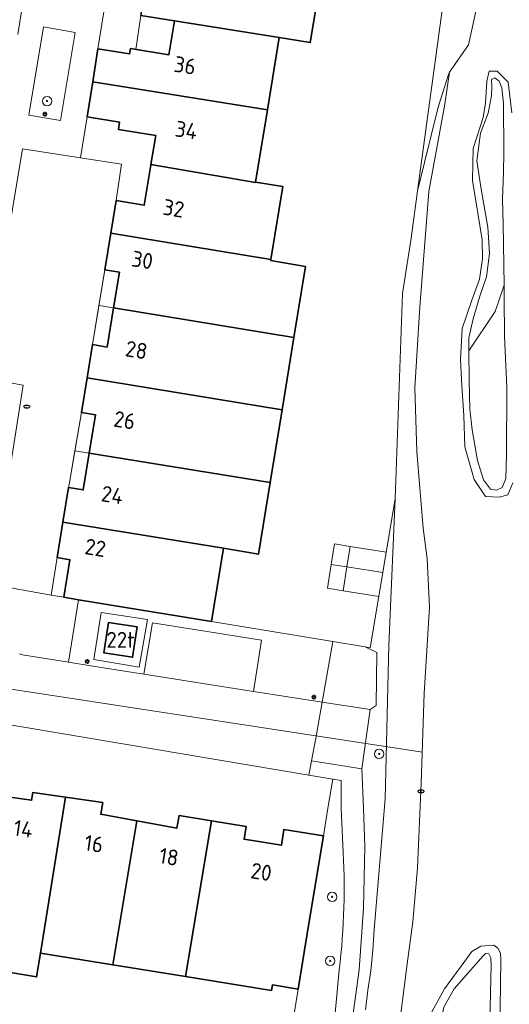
# Model space of a CAD drawing. Header units: metres. Extents: x 152610 to 160096, y 456114 to 462495.
# Tile 605 of 656: x 158622 to 158664, y 460733 to 460817. Entities that reach past the tile are written whole.
import ezdxf
from ezdxf.enums import TextEntityAlignment as Align

# ---------------------------------------------------------------- set-up
doc = ezdxf.new("R2010")
doc.units = ezdxf.units.M
doc.header["$LTSCALE"] = 0.5
doc.layers.get('0').update_dxf_attribs({"linetype": 'CONTINUOUS'})
for name, color, linetype, lineweight in [('B-PV-GK-BESCHOEIING-G', 251, 'GK-BESCHOEIING-SO', 18), ('B-PV-GR-BEPLANTING_CULTUUR_BOSPLANTSOEN-GV', 251, 'CONTINUOUS', 18), ('B-PV-GR-BEPLANTING_CULTUUR_HEESTERS-GV', 251, 'CONTINUOUS', 18), ('B-PV-GR-BOOM-S', 251, 'CONTINUOUS', 25), ('B-PV-GW-TALUD_KRUIN-G', 251, 'CONTINUOUS', 18), ('B-PV-IE-MEUBILAIR-S', 251, 'CONTINUOUS', 25), ('B-PV-KW-KUNSTWERK_DUIKER-G', 251, 'CONTINUOUS', 18), ('B-PV-OG-BEBOUWING-GV', 6, 'CONTINUOUS', 35), ('B-PV-OG-BEBOUWING-T18', 1, 'CONTINUOUS', 18), ('B-PV-OG-BEBOUWING_OVERBOUWING-GV', 251, 'CONTINUOUS', 18), ('B-PV-OG-BEBOUWING_SCHUUR-GV', 251, 'CONTINUOUS', 18), ('B-PV-OG-TERREIN_BEGROEID-GV', 251, 'CONTINUOUS', 18), ('B-PV-OG-TERREIN_OEVER-GV', 251, 'CONTINUOUS', 18), ('B-PV-OG-WATER_SLOOT-GV', 251, 'CONTINUOUS', 18), ('B-PV-VH-HALFVERHARDING_GRAVEL-GV', 251, 'CONTINUOUS', 18), ('B-PV-VH-OPENVERHARDING_BETONSTRAATSTEEN-GV', 251, 'CONTINUOUS', 18), ('B-PV-VH-OPENVERHARDING_STRAATBAKSTEEN-GV', 251, 'CONTINUOUS', 18), ('B-PV-VH-OPENVERHARDING_TEGEL-GV', 251, 'CONTINUOUS', 18)]:
    doc.layers.add(name, color=color, linetype=linetype, lineweight=lineweight)
doc.styles.add('NLCS-ISO', font='NLCS-ISO.ttf')
doc.styles.add('NLCS-ISO-M750-T18', font='NLCS-ISO.ttf', dxfattribs={"height": 1.35})
doc.linetypes.add('GK-BESCHOEIING-SO', pattern='A,18,-3,[1,NLCS.SHX,S=0.6,R=0,X=0,Y=0],-3', length=24)

# ---------------------------------------------------------------- blocks, each defined once
blk = doc.blocks.new('SIE-MEUBILAIR_PAAL_LICHTMAST-SO')
for points in [[(-0.62, 0), (-1, 0)], [(-0.71, 0.71), (-0.44, 0.44)], [(0, 1), (0, 0.62)], [(0.44, 0.44), (0.71, 0.71)], [(1, 0), (0.62, 0)], [(-0.71, -0.71), (-0.44, -0.44)], [(0, -0.62), (0, -1)], [(0.44, -0.44), (0.71, -0.71)]]:
    blk.add_lwpolyline(points)
blk.add_circle((0, 0), 0.5)
blk = doc.blocks.new('SIE-MEUBILAIR_PUT_RIOOLPUT-SO')
blk.add_ellipse((0, 0), major_axis=(1.25, 0), ratio=0.54)
at = {"style": 'NLCS-ISO'}
blk.add_text('ri', height=0.75, dxfattribs=at).set_placement((-0.04, 0.07), align=Align.MIDDLE_CENTER)
blk = doc.blocks.new('SGR-BOOM_GBKN-SO')
at = {"linetype": 'ByBlock', "lineweight": 18}
h = blk.add_hatch(color=0, dxfattribs=at)
h.dxf.hatch_style = 1
edge = h.paths.add_edge_path()
edge.add_arc((0, 0), 0.25, 0, 360)
at = {"color": 0, "linetype": 'ByBlock', "lineweight": 18}
for radius in [2, 0.25]:
    blk.add_circle((0, 0), radius, dxfattribs=at)
at = {"color": 0, "linetype": 'ByBlock', "lineweight": 18, "style": 'NLCS-ISO'}
blk.add_attdef('SOORT', (2.5, 0), '', height=1.5, dxfattribs=at)

msp = doc.modelspace()

# ---------------------------------------------------------------- linework, layer by layer
at = {"layer": 'B-PV-GK-BESCHOEIING-G', "flags": 128}
msp.add_lwpolyline([(158660.574, 460840.433), (158660.688, 460840.182), (158661.267, 460838.898), (158661.944, 460837.217), (158662.182, 460836.328), (158662.542, 460834.404), (158662.754, 460832.895), (158662.605, 460830.251), (158662.226, 460827.161), (158661.902, 460821.35), (158661.084, 460817.154), (158660.575, 460814.837), (158658.972, 460812.504), (158658.553, 460809.796), (158657.206, 460802.376), (158656.45, 460792.575), (158656.026, 460785.699), (158656.193, 460780.298), (158656.735, 460773.796), (158657.079, 460771.164), (158657.258, 460767.061), (158656.817, 460759.74), (158656.571, 460752.129), (158656.245, 460744.944), (158655.846, 460740.353), (158655.364, 460736.788), (158654.55, 460730.316), (158654.672, 460725.96), (158655.204, 460720.988), (158655.936, 460711.756), (158655.714, 460703.43), (158655.764, 460698.105), (158655.439, 460694.096), (158654.616, 460689.27), (158653.261, 460682.505), (158652.773, 460676.616), (158652.639, 460666.489), (158652.619, 460659.887), (158652.445, 460653.283), (158652.484, 460646.584), (158652.413, 460642.189), (158652.003, 460636.223), (158652.356, 460635.354), (158652.883, 460634.699), (158652.762, 460628.89), (158652.507, 460619.517), (158652.33, 460613.437), (158651.804, 460607.276), (158651.029, 460597.552), (158650.936, 460590.233), (158651.469, 460585.202), (158652.954, 460576.285), (158653.46, 460572.455), (158654.008, 460568.276), (158654.484, 460562.935), (158654.649, 460557.902), (158654.699, 460552.674), (158654.796, 460546.15), (158654.797, 460542.568), (158653.954, 460527.829), (158653.969, 460525.235), (158653.924, 460522.989), (158653.627, 460520.818), (158650.948, 460508.837), (158650.147, 460503.547), (158650.094, 460499.999), (158649.419, 460472.464), (158649.406, 460472.287), (158649.401, 460472.11), (158649.405, 460471.933), (158649.416, 460471.756), (158649.435, 460471.58), (158649.462, 460471.405), (158649.497, 460471.232), (158649.54, 460471.06), (158649.59, 460470.89), (158649.648, 460470.723), (158649.714, 460470.558), (158649.787, 460470.397), (158649.867, 460470.239), (158649.954, 460470.085), (158650.048, 460469.934), (158650.149, 460469.789), (158650.256, 460469.648), (158650.37, 460469.512), (158650.489, 460469.381), (158650.497, 460469.373), (158655.497, 460461.905), (158655.589, 460461.759), (158655.688, 460461.618), (158655.793, 460461.481), (158655.905, 460461.349), (158656.022, 460461.223), (158656.146, 460461.102), (158656.274, 460460.987), (158656.408, 460460.878), (158656.547, 460460.776), (158656.69, 460460.68), (158656.838, 460460.59), (158656.99, 460460.508), (158657.145, 460460.433), (158657.304, 460460.365), (158657.465, 460460.304), (158657.63, 460460.252), (158657.796, 460460.206), (158657.965, 460460.169), (158658.135, 460460.139), (158660.313, 460459.975), (158660.443, 460459.953), (158660.575, 460459.939), (158660.707, 460459.932), (158660.839, 460459.934), (158660.971, 460459.944), (158661.101, 460459.962), (158661.231, 460459.987), (158661.359, 460460.021), (158661.484, 460460.062), (158661.607, 460460.11), (158661.727, 460460.166), (158661.843, 460460.229), (158661.955, 460460.299), (158662.063, 460460.376), (158662.166, 460460.459), (158662.263, 460460.548), (158662.355, 460460.643), (158662.441, 460460.743), (158662.521, 460460.848), (158662.595, 460460.958), (158662.637, 460461.029), (158662.999, 460463.069), (158663.018, 460463.25), (158663.029, 460463.432), (158663.032, 460463.613), (158663.027, 460463.795), (158663.014, 460463.977), (158662.993, 460464.157), (158662.964, 460464.337), (158662.927, 460464.515), (158662.883, 460464.692), (158662.831, 460464.866), (158662.771, 460465.038), (158662.703, 460465.207), (158662.629, 460465.373), (158662.547, 460465.535), (158662.458, 460465.694), (158662.454, 460465.7), (158660.53, 460467.699), (158660.45, 460467.764), (158660.331, 460467.869), (158660.217, 460467.98), (158660.11, 460468.096), (158660.008, 460468.218), (158659.912, 460468.345), (158659.823, 460468.476), (158659.741, 460468.612), (158659.666, 460468.751), (158659.598, 460468.895), (158659.537, 460469.041), (158659.483, 460469.191), (158659.438, 460469.342), (158659.4, 460469.496), (158659.369, 460469.652), (158659.347, 460469.809), (158659.332, 460469.967), (158659.326, 460470.126), (158659.328, 460470.284), (158659.337, 460470.443), (158659.355, 460470.6), (158659.38, 460470.757), (158660.159, 460480.059), (158660.465, 460485.726), (158660.52, 460491.4), (158659.972, 460499.999), (158659.78, 460500.68), (158659.241, 460503.669), (158658.477, 460506.528), (158658.164, 460509.867), (158658.263, 460512.83), (158658.588, 460516.801), (158658.65, 460519.531), (158658.575, 460522.28), (158658.269, 460524.989), (158658.221, 460526.615), (158658.441, 460528.765), (158658.518, 460532.019), (158658.571, 460532.948), (158659.061, 460535.197), (158658.856, 460537.248), (158658.232, 460538.67)], dxfattribs=at)
at = {"layer": 'B-PV-GR-BEPLANTING_CULTUUR_BOSPLANTSOEN-GV', "flags": 128}
for points in [[(158662.698, 460831.908), (158659.363, 460832.756), (158657.258, 460819.767), (158658.58, 460819.667), (158656.252, 460802.449), (158657.992, 460809.536), (158658.871, 460812.331), (158658.972, 460812.504), (158660.575, 460814.837), (158661.084, 460817.154), (158661.902, 460821.35), (158662.226, 460827.161), (158662.605, 460830.251)], [(158663.177, 460811.751), (158662.807, 460812.049), (158662.537, 460811.883), (158662.54, 460811.273), (158662.525, 460810.508), (158662.244, 460809.035), (158661.605, 460807.327), (158661.29, 460804.992), (158661.643, 460802.574), (158662.223, 460799.344), (158662.362, 460797.128), (158662.112, 460795.142), (158661.541, 460793.484), (158660.971, 460791.563), (158660.594, 460789.944), (158660.609, 460788.839), (158662.834, 460792.194), (158663.598, 460794.419), (158663.519, 460799.623), (158663.468, 460801.733), (158663.541, 460804.009), (158663.57, 460805.703), (158663.555, 460809.865), (158663.402, 460811.172)], [(158663.613, 460793.38), (158663.598, 460794.419), (158662.834, 460792.194), (158660.609, 460788.839), (158660.644, 460786.343), (158660.697, 460783.904), (158660.881, 460782.143), (158661.342, 460779.532), (158661.845, 460777.889), (158662.45, 460777.099), (158662.954, 460777.005), (158663.417, 460777.231), (158663.732, 460778.007), (158663.798, 460780.021), (158663.822, 460785.762), (158663.642, 460790.069)], [(158662.31, 460737.622), (158662.029, 460737.65), (158661.817, 460737.464), (158659.365, 460734.662), (158658.483, 460733.108), (158658.191, 460731.751), (158658.218, 460730.357), (158658.333, 460729.012), (158658.816, 460727.466), (158659.289, 460726.113), (158660.045, 460724.337), (158660.124, 460723.921), (158660.584, 460723.178), (158661.109, 460722.823), (158661.748, 460722.827), (158662.133, 460723.158), (158662.343, 460723.633), (158662.453, 460724.612), (158662.405, 460728.01), (158662.382, 460731.843), (158662.499, 460736.694), (158662.476, 460737.275)]]:
    msp.add_lwpolyline(points, close=True, dxfattribs=at)
msp.add_lwpolyline([(158648.566, 460724.906), (158649.6, 460736.267), (158649.678, 460736.928), (158649.748, 460737.59), (158649.811, 460738.252), (158649.865, 460738.915), (158649.911, 460739.579), (158649.95, 460740.244), (158649.98, 460740.908), (158650.002, 460741.573), (158650.017, 460742.239), (158650.023, 460742.904), (158650.021, 460743.569), (158650.012, 460744.235), (158649.994, 460744.9), (158649.968, 460745.565), (158649.935, 460746.225), (158649.764, 460750), (158649.782, 460752.352), (158649.051, 460752.467), (158648.646, 460750), (158648.26, 460747.656), (158647.038, 460740.215), (158646.119, 460734.62), (158644.383, 460724.017)], dxfattribs=at)
at = {"layer": 'B-PV-GR-BEPLANTING_CULTUUR_HEESTERS-GV', "flags": 128}
for points in [[(158627.204, 460815.89), (158624.522, 460816.354), (158623.258, 460808.864), (158625.94, 460808.4)], [(158627.49, 460767.709), (158626.632, 460762.406), (158628.701, 460762.074), (158633.031, 460761.376), (158633.76, 460765.732), (158643.016, 460764.262), (158642.333, 460759.913), (158648.154, 460759.017), (158648.17, 460759.015), (158649.073, 460764.154), (158638.776, 460765.866)], [(158628.792, 460762.627), (158629.403, 460766.631), (158633.323, 460766.029), (158632.632, 460761.963)], [(158651.818, 460763.698), (158649.073, 460764.154), (158648.17, 460759.015), (158652.228, 460758.39), (158652.74, 460758.714), (158652.799, 460763.226)]]:
    msp.add_lwpolyline(points, close=True, dxfattribs=at)
msp.add_lwpolyline([(158622.474, 460763.099), (158622.641, 460763.054), (158622.729, 460763.033), (158626.632, 460762.406), (158627.49, 460767.709), (158626.24, 460767.915), (158625.154, 460768.091), (158620.122, 460768.994)], dxfattribs=at)
at = {"layer": 'B-PV-GW-TALUD_KRUIN-G', "flags": 128}
msp.add_lwpolyline([(158658.972, 460812.504), (158658.871, 460812.331), (158657.992, 460809.536), (158656.252, 460802.449), (158655.714, 460798.419), (158654.987, 460793.72), (158654.347, 460776.281), (158653.807, 460763.851), (158653.516, 460750.78), (158652.578, 460739.697), (158652.452, 460737.934), (158652.296, 460736.173), (158652.045, 460734.528), (158651.822, 460732.879)], dxfattribs=at)
at = {"layer": 'B-PV-KW-KUNSTWERK_DUIKER-G', "flags": 128}
msp.add_lwpolyline([(158613.802, 460761.332), (158656.656, 460754.746)], dxfattribs=at)
at = {"layer": 'B-PV-OG-BEBOUWING-GV', "flags": 128}
for points in [[(158633.774, 460823.444), (158632.775, 460817.327), (158635.619, 460816.874), (158644.517, 460815.455), (158647.148, 460815.025), (158648.144, 460821.122), (158645.513, 460821.552), (158636.616, 460822.98)], [(158644.517, 460815.455), (158635.619, 460816.874), (158635.15, 460814.001), (158631.888, 460814.518), (158631.814, 460814.064), (158629.126, 460814.49), (158628.683, 460811.709), (158643.514, 460809.31)], [(158643.514, 460809.31), (158628.683, 460811.709), (158628.206, 460808.71), (158630.97, 460808.259), (158630.87, 460807.647), (158634.028, 460807.132), (158633.625, 460804.66), (158642.505, 460803.133), (158642.513, 460803.182)], [(158642.505, 460803.133), (158633.625, 460804.66), (158633.617, 460804.611), (158633.062, 460801.21), (158630.663, 460801.602), (158630.212, 460798.84), (158643.798, 460796.61), (158644.811, 460802.813), (158642.513, 460803.182)], [(158643.798, 460796.61), (158630.212, 460798.84), (158629.704, 460795.727), (158630.945, 460795.524), (158630.452, 460792.501), (158645.755, 460789.982), (158646.739, 460796.006), (158643.782, 460796.516)], [(158645.755, 460789.982), (158630.452, 460792.501), (158629.908, 460789.169), (158628.664, 460789.372), (158628.203, 460786.549), (158644.753, 460783.846)], [(158644.753, 460783.846), (158628.203, 460786.549), (158627.722, 460783.601), (158628.927, 460783.404), (158628.395, 460780.145), (158643.742, 460777.657)], [(158643.742, 460777.657), (158628.395, 460780.145), (158627.887, 460777.034), (158626.643, 460777.237), (158626.163, 460774.298), (158639.791, 460772.079), (158642.748, 460771.571)], [(158639.791, 460772.079), (158626.163, 460774.298), (158625.67, 460771.281), (158626.756, 460771.105), (158626.24, 460767.915), (158627.49, 460767.709), (158638.776, 460765.866)], [(158632.47, 460765.402), (158630.032, 460765.775), (158629.635, 460763.187), (158632.073, 460762.814)], [(158626.39, 460750.92), (158623.595, 460751.322), (158623.501, 460750.668), (158620.207, 460751.137), (158617.809, 460736.681), (158623.925, 460735.67), (158624.257, 460737.671), (158624.251, 460737.672)], [(158629.536, 460750.467), (158626.39, 460750.92), (158624.251, 460737.672), (158624.257, 460737.671), (158630.384, 460736.685), (158632.417, 460748.918), (158629.361, 460749.482)], [(158638.764, 460748.928), (158636.015, 460749.372), (158635.81, 460748.291), (158632.417, 460748.918), (158630.384, 460736.685), (158636.566, 460735.689)], [(158641.715, 460748.451), (158638.764, 460748.928), (158636.566, 460735.689), (158643.867, 460734.514), (158643.935, 460734.979), (158646.119, 460734.62), (158647.038, 460740.215), (158648.26, 460747.656), (158644.916, 460748.189), (158644.707, 460746.843), (158641.535, 460747.356)]]:
    msp.add_lwpolyline(points, close=True, dxfattribs=at)
at = {"layer": 'B-PV-OG-BEBOUWING_OVERBOUWING-GV', "flags": 128}
for points in [[(158635.619, 460816.874), (158632.775, 460817.327), (158632.357, 460814.444), (158635.15, 460814.001)], [(158629.21, 460792.71), (158630.452, 460792.501), (158630.945, 460795.524), (158629.704, 460795.727)], [(158630.452, 460792.501), (158629.21, 460792.71), (158628.664, 460789.372), (158629.908, 460789.169)], [(158627.173, 460780.361), (158628.395, 460780.145), (158628.927, 460783.404), (158627.722, 460783.601)], [(158628.395, 460780.145), (158627.173, 460780.361), (158626.713, 460777.65), (158626.643, 460777.237), (158627.887, 460777.034)], [(158648.92, 460770.692), (158650.252, 460770.489), (158650.53, 460772.236), (158649.198, 460772.447)], [(158626.756, 460771.105), (158625.67, 460771.281), (158625.154, 460768.091), (158626.24, 460767.915)], [(158649.928, 460768.462), (158650.252, 460770.489), (158648.92, 460770.692), (158648.599, 460768.673)]]:
    msp.add_lwpolyline(points, close=True, dxfattribs=at)
at = {"layer": 'B-PV-OG-BEBOUWING_SCHUUR-GV', "flags": 128}
for points in [[(158650.252, 460770.489), (158653.297, 460770.027), (158653.586, 460771.751), (158650.53, 460772.236)], [(158653.297, 460770.027), (158650.252, 460770.489), (158649.928, 460768.462), (158652.954, 460767.982)]]:
    msp.add_lwpolyline(points, close=True, dxfattribs=at)
at = {"layer": 'B-PV-OG-TERREIN_BEGROEID-GV', "flags": 128}
for points in [[(158654.55, 460730.316), (158655.364, 460736.788), (158655.846, 460740.353), (158656.245, 460744.944), (158656.571, 460752.129), (158656.817, 460759.74), (158657.258, 460767.061), (158657.079, 460771.164), (158656.734, 460773.796), (158656.193, 460780.298), (158656.026, 460785.699), (158656.45, 460792.575), (158657.206, 460802.376), (158658.553, 460809.796), (158658.972, 460812.504), (158658.871, 460812.331), (158657.992, 460809.536), (158656.252, 460802.449), (158655.714, 460798.419), (158654.987, 460793.72), (158654.347, 460776.281), (158653.807, 460763.851), (158653.516, 460750.78), (158652.578, 460739.697), (158652.452, 460737.934), (158652.296, 460736.173), (158652.045, 460734.528), (158651.822, 460732.879)], [(158651.822, 460732.879), (158652.045, 460734.528), (158652.296, 460736.173), (158652.452, 460737.934), (158652.578, 460739.697), (158653.516, 460750.78), (158653.807, 460763.851), (158654.347, 460776.281), (158652.223, 460763.63), (158651.818, 460763.698), (158652.799, 460763.226), (158652.74, 460758.714), (158652.228, 460758.39), (158651.519, 460753.327), (158651.67, 460750), (158651.785, 460746.729), (158651.675, 460741.493), (158651.301, 460736.27), (158650.631, 460731.304)]]:
    msp.add_lwpolyline(points, dxfattribs=at)
at = {"layer": 'B-PV-OG-TERREIN_OEVER-GV', "flags": 128}
msp.add_lwpolyline([(158664.253, 460809.058), (158663.928, 460811.67), (158662.993, 460812.594), (158662.335, 460812.61), (158662.127, 460811.756), (158662.022, 460809.897), (158661.816, 460808.657), (158660.979, 460806.038), (158660.918, 460803.327), (158661.741, 460798.279), (158661.77, 460796.652), (158661.509, 460794.947), (158660.861, 460793.143), (158660.024, 460790.737), (158659.903, 460788.122), (158659.994, 460785.877), (158660.183, 460783.361), (158660.276, 460780.69), (158661.067, 460777.906), (158662.024, 460776.46), (158663.205, 460776.409), (158663.921, 460776.606), (158664.341, 460777.635)], dxfattribs=at)
for points in [[(158662.537, 460811.883), (158662.807, 460812.049), (158663.177, 460811.751), (158663.402, 460811.172), (158663.555, 460809.865), (158663.57, 460805.703), (158663.541, 460804.009), (158663.468, 460801.733), (158663.519, 460799.623), (158663.598, 460794.419), (158663.613, 460793.38), (158663.642, 460790.069), (158663.822, 460785.762), (158663.798, 460780.021), (158663.732, 460778.007), (158663.417, 460777.231), (158662.954, 460777.005), (158662.45, 460777.099), (158661.845, 460777.889), (158661.342, 460779.532), (158660.881, 460782.143), (158660.697, 460783.904), (158660.644, 460786.343), (158660.609, 460788.839), (158660.594, 460789.944), (158660.971, 460791.563), (158661.541, 460793.484), (158662.112, 460795.142), (158662.362, 460797.128), (158662.223, 460799.344), (158661.643, 460802.574), (158661.29, 460804.992), (158661.605, 460807.327), (158662.244, 460809.035), (158662.525, 460810.508), (158662.54, 460811.273)], [(158663.067, 460738.113), (158662.712, 460738.36), (158661.628, 460738.276), (158660.856, 460737.827), (158660.261, 460737.01), (158658.551, 460734.657), (158657.325, 460732.443), (158657.374, 460730.739), (158657.479, 460729.268), (158657.953, 460727.683), (158658.861, 460724.746), (158659.801, 460723.028), (158660.541, 460722.181), (158661.53, 460722.012), (158662.477, 460722.308), (158663.034, 460723.028), (158663.154, 460725.662), (158663.22, 460730.967), (158663.319, 460737.125), (158663.292, 460737.689)], [(158661.817, 460737.464), (158662.029, 460737.65), (158662.31, 460737.622), (158662.476, 460737.275), (158662.499, 460736.694), (158662.382, 460731.843), (158662.405, 460728.01), (158662.453, 460724.612), (158662.343, 460723.633), (158662.133, 460723.158), (158661.748, 460722.827), (158661.109, 460722.823), (158660.584, 460723.178), (158660.124, 460723.921), (158660.045, 460724.337), (158659.289, 460726.113), (158658.816, 460727.466), (158658.333, 460729.012), (158658.218, 460730.357), (158658.191, 460731.751), (158658.483, 460733.108), (158659.365, 460734.662)]]:
    msp.add_lwpolyline(points, close=True, dxfattribs=at)
at = {"layer": 'B-PV-OG-WATER_SLOOT-GV', "flags": 128}
for points in [[(158661.084, 460817.154), (158660.575, 460814.837), (158658.972, 460812.504), (158658.553, 460809.796), (158657.206, 460802.376), (158656.45, 460792.575), (158656.026, 460785.699), (158656.193, 460780.298), (158656.734, 460773.796), (158657.079, 460771.164), (158657.258, 460767.061), (158656.817, 460759.74), (158656.571, 460752.129), (158656.245, 460744.944), (158655.846, 460740.353), (158655.364, 460736.788), (158654.55, 460730.316)], [(158664.341, 460777.635), (158663.921, 460776.606), (158663.205, 460776.409), (158662.024, 460776.46), (158661.067, 460777.906), (158660.276, 460780.69), (158660.183, 460783.361), (158659.994, 460785.877), (158659.903, 460788.122), (158660.024, 460790.737), (158660.861, 460793.143), (158661.509, 460794.947), (158661.77, 460796.652), (158661.741, 460798.279), (158660.918, 460803.327), (158660.979, 460806.038), (158661.816, 460808.657), (158662.022, 460809.897), (158662.127, 460811.756), (158662.335, 460812.61), (158662.993, 460812.594), (158663.928, 460811.67), (158664.253, 460809.058)]]:
    msp.add_lwpolyline(points, dxfattribs=at)
msp.add_lwpolyline([(158662.712, 460738.36), (158663.067, 460738.113), (158663.292, 460737.689), (158663.319, 460737.125), (158663.22, 460730.967), (158663.154, 460725.662), (158663.034, 460723.028), (158662.477, 460722.308), (158661.53, 460722.012), (158660.541, 460722.181), (158659.801, 460723.028), (158658.861, 460724.746), (158657.953, 460727.683), (158657.479, 460729.268), (158657.374, 460730.739), (158657.325, 460732.443), (158658.551, 460734.657), (158660.261, 460737.01), (158660.856, 460737.827), (158661.628, 460738.276)], close=True, dxfattribs=at)
at = {"layer": 'B-PV-VH-HALFVERHARDING_GRAVEL-GV', "flags": 128}
msp.add_lwpolyline([(158650.631, 460731.304), (158651.301, 460736.27), (158651.675, 460741.493), (158651.785, 460746.729), (158651.67, 460750), (158651.519, 460753.327), (158647.255, 460754.016), (158647.029, 460752.794), (158649.051, 460752.467), (158649.782, 460752.352), (158649.764, 460750), (158649.935, 460746.225), (158649.968, 460745.565), (158649.994, 460744.9), (158650.012, 460744.235), (158650.021, 460743.569), (158650.023, 460742.904), (158650.017, 460742.239), (158650.002, 460741.573), (158649.98, 460740.908), (158649.95, 460740.244), (158649.911, 460739.579), (158649.865, 460738.915), (158649.811, 460738.252), (158649.748, 460737.59), (158649.678, 460736.928), (158649.6, 460736.267), (158648.566, 460724.906)], dxfattribs=at)
at = {"layer": 'B-PV-VH-OPENVERHARDING_BETONSTRAATSTEEN-GV', "flags": 128}
msp.add_lwpolyline([(158619.488, 460786.529), (158622.732, 460805.991), (158627.652, 460805.232), (158628.182, 460808.56), (158628.206, 460808.71), (158628.683, 460811.709), (158629.126, 460814.49), (158630.132, 460820.804), (158630.632, 460823.941), (158631.067, 460826.67), (158631.638, 460830.26), (158629.325, 460830.63), (158628.385, 460830.78), (158628.356, 460830.785), (158627.115, 460830.988), (158627.104, 460830.99), (158626.528, 460827.386), (158626.072, 460824.657), (158625.561, 460821.601), (158625.058, 460818.596), (158622.845, 460818.974), (158622.323, 460815.727)], dxfattribs=at)
for points in [[(158623.258, 460808.864), (158624.522, 460816.354), (158627.204, 460815.89), (158625.94, 460808.4)], [(158627.652, 460805.232), (158622.732, 460805.991), (158619.488, 460786.529), (158622.796, 460785.936), (158621.601, 460778.362), (158620.122, 460768.994), (158625.154, 460768.091), (158625.67, 460771.281), (158626.163, 460774.298), (158626.643, 460777.237), (158626.713, 460777.65), (158627.722, 460783.601), (158628.203, 460786.549), (158628.664, 460789.372), (158629.704, 460795.727), (158630.212, 460798.84), (158630.663, 460801.602), (158631.131, 460804.695)]]:
    msp.add_lwpolyline(points, close=True, dxfattribs=at)
at = {"layer": 'B-PV-VH-OPENVERHARDING_STRAATBAKSTEEN-GV', "flags": 128}
for points in [[(158621.601, 460778.362), (158622.796, 460785.936), (158619.488, 460786.529)], [(158612.241, 460758.664), (158647.029, 460752.794), (158647.255, 460754.016), (158647.608, 460755.946), (158648.154, 460759.017), (158642.333, 460759.913), (158633.031, 460761.376), (158628.701, 460762.074), (158626.632, 460762.406), (158622.729, 460763.033), (158622.641, 460763.054), (158622.474, 460763.099)]]:
    msp.add_lwpolyline(points, dxfattribs=at)
at = {"layer": 'B-PV-VH-OPENVERHARDING_TEGEL-GV', "flags": 128}
for points in [[(158643.016, 460764.262), (158633.76, 460765.732), (158633.031, 460761.376), (158642.333, 460759.913)], [(158648.17, 460759.015), (158648.154, 460759.017), (158647.608, 460755.946), (158647.255, 460754.016), (158651.519, 460753.327), (158652.228, 460758.39)]]:
    msp.add_lwpolyline(points, close=True, dxfattribs=at)

# ---------------------------------------------------------------- block references
at = {"layer": 'B-PV-GR-BOOM-S', "xscale": 0.2, "yscale": 0.2, "zscale": 0.2}
for p in [(158624.813, 460810.062), (158652.986, 460754.602), (158649.005, 460742.463), (158648.837, 460737.03)]:
    msp.add_blockref('SGR-BOOM_GBKN-SO', p, dxfattribs=at)
at = {"layer": 'B-PV-IE-MEUBILAIR-S', "xscale": 0.2, "yscale": 0.2, "zscale": 0.2}
for name, p in [('SIE-MEUBILAIR_PAAL_LICHTMAST-SO', (158624.625, 460808.948)), ('SIE-MEUBILAIR_PUT_RIOOLPUT-SO', (158623.092, 460784.108)), ('SIE-MEUBILAIR_PAAL_LICHTMAST-SO', (158628.215, 460762.449)), ('SIE-MEUBILAIR_PAAL_LICHTMAST-SO', (158647.455, 460759.425)), ('SIE-MEUBILAIR_PUT_RIOOLPUT-SO', (158656.539, 460751.431))]:
    msp.add_blockref(name, p, dxfattribs=at)

# ---------------------------------------------------------------- texts
at = {"layer": 'B-PV-OG-BEBOUWING-T18', "style": 'NLCS-ISO-M750-T18'}
for s, rotation, p in [('36', 350.9, (158636.517, 460813.092)), ('34', 350.9, (158636.63, 460807.596)), ('32', 350.7, (158635.553, 460800.95)), ('30', 350.7, (158632.899, 460796.562)), ('28', 350.7, (158632.4, 460788.919)), ('26', 350.7, (158631.386, 460782.952)), ('24', 350.7, (158630.35, 460776.606)), ('22', 350.7, (158628.914, 460772.119)), ('14', 351.8, (158622.793, 460748.241)), ('16', 351.8, (158628.788, 460746.977)), ('18', 350.8, (158635.156, 460745.87)), ('20', 350.9, (158642.988, 460744.589))]:
    msp.add_text(s, height=1.35, rotation=rotation, dxfattribs=at).set_placement(p, align=Align.MIDDLE)
msp.add_text('22t', height=1.35, dxfattribs=at).set_placement((158631.053, 460764.294), align=Align.MIDDLE)

doc.saveas('drawing.dxf')
